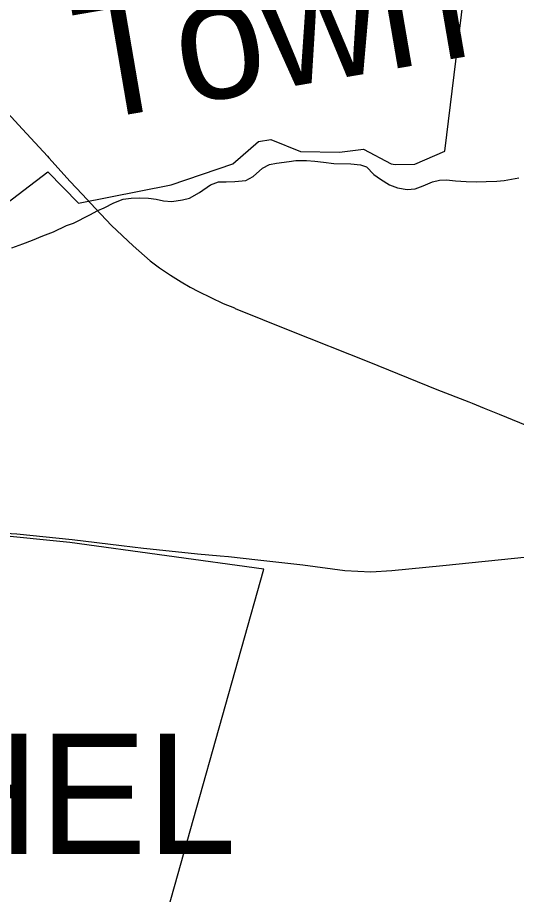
# Model space of a CAD drawing. Extents: x 1310247 to 1664935, y 235267 to 584339.
# Drawn here: x 1514040 to 1516112, y 353439 to 357083 of the extents above; entities that cross this region are included whole.
import ezdxf

# ---------------------------------------------------------------- set-up
doc = ezdxf.new("R2010")
doc.units = 0
for name, color, linetype in [('GM_X_Corporation', 7, 'Continuous'), ('GM_X_Corporation_Text', 7, 'Continuous'), ('GM_X_Minor_River', 7, 'Continuous'), ('GM_X_Minor_River_Text', 7, 'Continuous'), ('GM_X_State_Route', 7, 'Continuous')]:
    doc.layers.add(name, color=color, linetype=linetype)

msp = doc.modelspace()

# ---------------------------------------------------------------- linework, layer by layer
at = {"layer": 'GM_X_Corporation'}
msp.add_lwpolyline([(1514598.5, 353143), (1515063.1, 354791.3), (1514256.4, 354901.7), (1513938.4, 354934), (1513775.8, 354926.1), (1513671.2, 354910.7), (1513549.9, 354871.6), (1513718.6, 356101.3), (1514166.1, 356441.3), (1514292.4, 356312), (1514677.5, 356386.9), (1514933.7, 356475.2), (1515040.1, 356567.7), (1515091.5, 356575.8), (1515214.8, 356526), (1515376.8, 356523.2), (1515476, 356535.4), (1515590.8, 356474.4), (1515607.7, 356472.6), (1515689.7, 356474), (1515814, 356526.8), (1515960.2, 357718.1)], dxfattribs=at)
at = {"layer": 'GM_X_Minor_River'}
for points in [[(1514373, 356280.5), (1514399.2, 356292), (1514439.7, 356313.2), (1514478, 356328.5), (1514512.1, 356331.8), (1514548.2, 356333), (1514584.2, 356332.3), (1514616.1, 356327.6), (1514646, 356321), (1514680, 356318.3), (1514724.1, 356325.4), (1514754.3, 356332.8), (1514794.8, 356356), (1514841.5, 356387.1), (1514873.8, 356400.5), (1514905.8, 356399.8), (1514941.9, 356401.1), (1514988, 356406.1), (1515018.4, 356421.5), (1515057.1, 356456.8), (1515085.5, 356472.3), (1515115.6, 356477.7), (1515167.8, 356484.6), (1515195.9, 356488), (1515239.9, 356489.1), (1515273.9, 356486.4), (1515309.8, 356481.6), (1515353.7, 356476.7), (1515423.8, 356475.2), (1515463.7, 356470.4), (1515489.5, 356461.9), (1515518.9, 356431.1), (1515546.5, 356410.5), (1515584, 356387.7), (1515617.8, 356374.9), (1515657.7, 356368.1), (1515691.7, 356371.4), (1515724, 356382.8), (1515762.4, 356400), (1515792.6, 356407.4), (1515820.6, 356408.8), (1515858.5, 356404), (1515902.5, 356401.1), (1515946.5, 356400.2), (1515986.6, 356401.4), (1516030.6, 356402.4), (1516060.7, 356405.8), (1516090.8, 356411.2), (1516121, 356416.6)], [(1514015.5, 356125.5), (1514061.9, 356142.6), (1514102.2, 356157.8), (1514144.6, 356175), (1514189, 356192.1), (1514243.6, 356219.1), (1514271.8, 356228.5), (1514340.6, 356263.2), (1514373, 356280.5)]]:
    msp.add_lwpolyline(points, dxfattribs=at)
at = {"layer": 'GM_X_State_Route'}
for points in [[(1513500.3, 357227.5), (1513672.9, 357038.1), (1513752.3, 356953.9), (1513872.4, 356823.3), (1513967.1, 356719.5), (1514060.3, 356619.1), (1514164.3, 356506.1)], [(1514164.3, 356506.1), (1514170.3, 356499.5), (1514257.9, 356401.5), (1514307.6, 356348.8)], [(1514307.6, 356348.8), (1514363.6, 356289.6), (1514430, 356218.3), (1514520.4, 356134.1), (1514590.7, 356071.5), (1514629.9, 356042.8), (1514674.9, 356012.1), (1514719.9, 355984.4), (1514757.2, 355962), (1514791.6, 355944.2), (1514894, 355895), (1514940.1, 355875.9)], [(1514940.1, 355875.9), (1514943.7, 355874.4), (1515170.9, 355782.6), (1515498.1, 355652), (1515780.7, 355537.2), (1515913.7, 355486.1), (1515928.1, 355480.2)], [(1515928.1, 355480.2), (1515977.3, 355460)], [(1515977.3, 355460), (1516039.9, 355434.4), (1516208.7, 355366), (1516300.1, 355329.7), (1516406.3, 355286.6), (1516550.7, 355229.2), (1516672.2, 355179.5), (1516754, 355149.8), (1516844.9, 355124.9), (1516922.5, 355103.7), (1517062.1, 355086.9), (1517331.9, 355053.9), (1517337.2, 355053.3), (1517346.9, 355052.2)], [(1514881.1, 354845.8), (1514916.5, 354842.8), (1515037.5, 354829.4), (1515224, 354808.8), (1515399, 354785.4), (1515506.6, 354780.1), (1515594.2, 354785.9), (1515805.6, 354806.4), (1516157.6, 354841.4), (1516405.3, 354868.6), (1516607.6, 354889.6), (1516763.1, 354905.4), (1516825.1, 354914.3), (1516862.6, 354927.9), (1516896, 354960.9), (1516910.9, 355003.5), (1516922.5, 355103.7)], [(1513819.7, 354953.3), (1513939.8, 354942.7), (1514036.8, 354937.8), (1514266, 354914.5), (1514471.2, 354889.6), (1514562.7, 354878.7)], [(1514562.7, 354878.7), (1514590.7, 354875.3), (1514787.3, 354853.8), (1514881.1, 354845.8)]]:
    msp.add_lwpolyline(points, dxfattribs=at)

# ---------------------------------------------------------------- texts
at = {"layer": 'GM_X_Corporation_Text'}
msp.add_text('BETHEL', height=500, rotation=0, dxfattribs=at).set_placement((1512347, 353607.5))
at = {"layer": 'GM_X_Minor_River_Text'}
msp.add_text('Town', height=500, rotation=9.7323, dxfattribs=at).set_placement((1514328.4, 356650.4))

doc.saveas('drawing.dxf')
